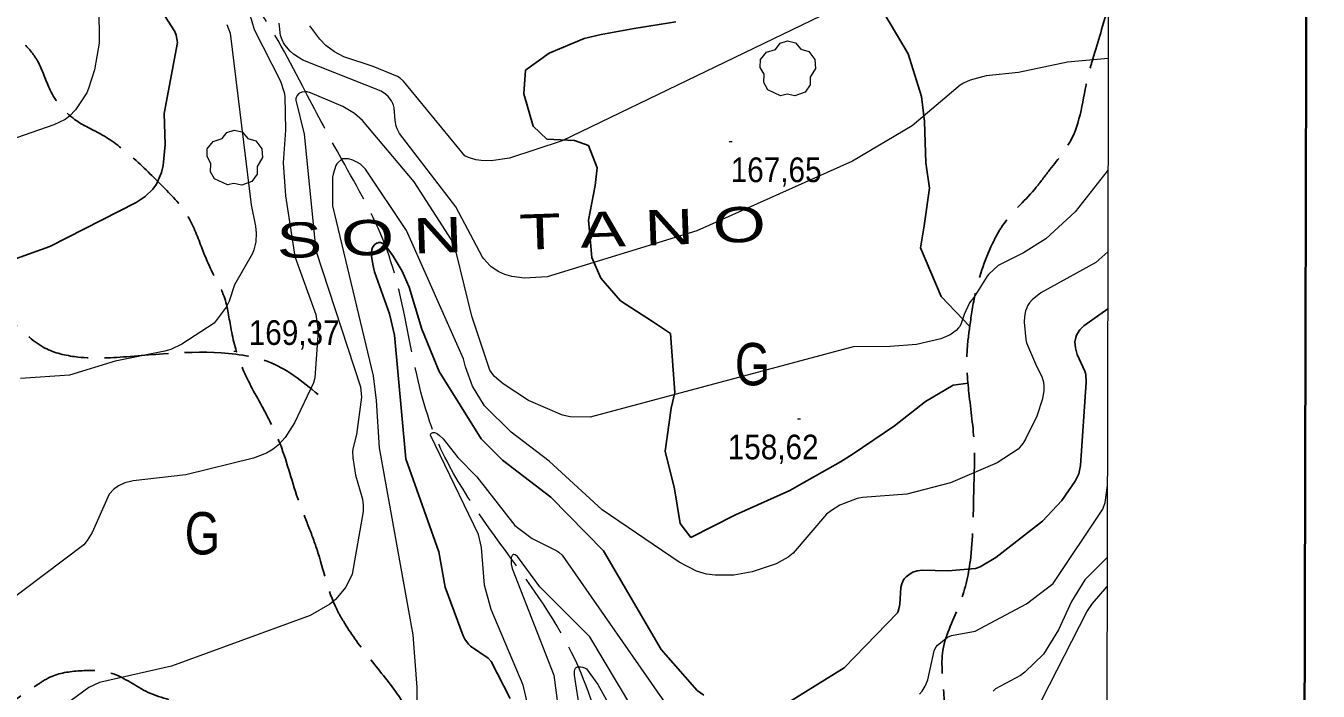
# Model space of a CAD drawing. Extents: x 480269 to 484877, y 4383588 to 4386804.
# Drawn here: x 483718.1 to 484176.2, y 4384527.7 to 4384763.4 of the extents above; entities that cross this region are included whole.
import ezdxf
from ezdxf.enums import TextEntityAlignment as Align

# ---------------------------------------------------------------- set-up
doc = ezdxf.new("R2010")
doc.units = 0
doc.header["$LTSCALE"] = 3.8
doc.linetypes.add('LONG_DASHED', pattern=[7.5, 6, -1.5])
for name, color, linetype, lineweight in [('1', 7, 'Continuous', 13), ('15', 7, 'LONG_DASHED', 13), ('25', 7, 'LONG_DASHED', 25), ('29', 7, 'Continuous', 13), ('38', 7, 'Continuous', 25), ('7', 7, 'Continuous', 13), ('8', 7, 'Continuous', 25), ('9', 7, 'Continuous', 13)]:
    doc.layers.add(name, color=color, linetype=linetype, lineweight=lineweight)
doc.layers.add('31', color=7, linetype='Continuous')
doc.layers.add('5', color=7, linetype='Continuous')

msp = doc.modelspace()

# ---------------------------------------------------------------- linework, layer by layer
at = {"layer": '1', "lineweight": 35}
msp.add_lwpolyline([(480458.83, 4386528.21), (484176.23, 4386519.28), (484170.33, 4384064.28), (480452.93, 4384073.22)], close=True, dxfattribs=at)
at = {"layer": '1'}
msp.add_lwpolyline([(480529.1, 4386456.6), (484105.5, 4386448.1), (484100.5, 4384135.8), (480523.1, 4384144.4)], close=True, dxfattribs=at)
at = {"layer": '15'}
for points in [[(483817.17, 4384740.02), (483798.88, 4384771.42), (483762.56, 4384806.49), (483732.22, 4384827.57), (483696.08, 4384844.72)], [(483964.52, 4384417.8), (483951.06, 4384448.68), (483926.78, 4384499.37), (483913.95, 4384536.31), (483890.04, 4384574.77), (483862.67, 4384619.38), (483845.39, 4384685.86), (483830.06, 4384716.05), (483817.17, 4384740.02)]]:
    msp.add_spline(points, degree=3, dxfattribs=at)
at = {"layer": '25'}
for points in [[(484052.71, 4384656.84), (484042.59, 4384667.53), (484035.25, 4384684.75), (484036.54, 4384692.52), (484038.47, 4384705.9), (484037.15, 4384714.85), (484036.72, 4384729.46), (484035.64, 4384738.32), (484030.82, 4384753.4), (484022.3, 4384768.02)], [(483948.56, 4384764.75), (483933.76, 4384762.46), (483922.03, 4384760.31), (483916.03, 4384758.92), (483903.59, 4384753.68), (483895.26, 4384747.67), (483894.62, 4384739.33), (483897.9, 4384727.78), (483902.72, 4384723.22), (483912.58, 4384722.72), (483917.55, 4384720.98), (483920.59, 4384713.04), (483919.87, 4384706.79), (483917.55, 4384694.5), (483918.71, 4384681.24), (483921.92, 4384674), (483928.86, 4384665.9), (483940.22, 4384658.58), (483946.6, 4384654.36), (483948.2, 4384633.42), (483946.88, 4384627.92), (483944.73, 4384612.68), (483948.03, 4384599.34), (483950.02, 4384587.08), (483953.85, 4384582.12), (483969.62, 4384590.17), (483988.88, 4384598.69), (483993, 4384601.09), (484006.84, 4384608.91), (484011.07, 4384611.5), (484026.04, 4384621.66), (484037.02, 4384630.26), (484046.77, 4384636.11), (484052.18, 4384636.74)]]:
    msp.add_lwpolyline(points, dxfattribs=at)
at = {"layer": '29'}
for points in [[(483985.66, 4384738.6), (483981.12, 4384740.72), (483979.71, 4384743.26), (483979.81, 4384746.24), (483978.44, 4384748.65), (483978.48, 4384751.4), (483980.64, 4384754), (483983.83, 4384755), (483985.48, 4384757.19), (483988.05, 4384758.02), (483990.91, 4384757.37), (483992.86, 4384755.1), (483995.67, 4384754.28), (483997.8, 4384751.43), (483998.04, 4384748.3), (483996.16, 4384745.15), (483996.16, 4384742.47), (483994.34, 4384739.86), (483990.72, 4384738.52), (483987.95, 4384739.15)], [(483789.53, 4384707), (483784.99, 4384709.12), (483783.58, 4384711.66), (483783.68, 4384714.64), (483782.31, 4384717.05), (483782.35, 4384719.8), (483784.51, 4384722.4), (483787.7, 4384723.4), (483789.35, 4384725.59), (483791.92, 4384726.42), (483794.78, 4384725.77), (483796.73, 4384723.5), (483799.54, 4384722.68), (483801.67, 4384719.83), (483801.91, 4384716.7), (483800.03, 4384713.55), (483800.03, 4384710.87), (483798.21, 4384708.26), (483794.59, 4384706.92), (483791.82, 4384707.55)]]:
    msp.add_lwpolyline(points, close=True, dxfattribs=at)
at = {"layer": '38', "linetype": 'LONG_DASHED'}
for points in [[(483630.55, 4384824.91), (483636.67, 4384823.04), (483647.8, 4384815.65), (483659.49, 4384808.02), (483669.46, 4384799.03), (483677.4, 4384792.5), (483686.57, 4384785.76), (483694.21, 4384781.77), (483697.85, 4384775), (483701.89, 4384765.99), (483713.99, 4384759.46), (483720.08, 4384754.07), (483722.3, 4384750.73), (483726.69, 4384740.6), (483735.34, 4384730.23), (483745.24, 4384724.66), (483755.7, 4384716.89), (483766.87, 4384706.21), (483775.61, 4384695.76), (483780.58, 4384684.36), (483784.92, 4384674.57), (483788.07, 4384668.16), (483790.72, 4384656.48), (483794.48, 4384642.98), (483801.73, 4384628.65), (483807.81, 4384616.26), (483814.49, 4384595.88), (483817.97, 4384586.77), (483821.31, 4384577.73), (483828.27, 4384556.68), (483830.63, 4384552.43), (483839.15, 4384540.29), (483849.19, 4384527.47), (483854.55, 4384516.99), (483854.57, 4384503.31), (483858.58, 4384485.24), (483860, 4384480.77), (483858.75, 4384475.92), (483855.75, 4384465.23), (483853.59, 4384460.21)], [(483821.69, 4384632.75), (483803.85, 4384644.46), (483795.02, 4384646.66), (483753.83, 4384646.14), (483735.31, 4384646.17), (483724.2, 4384649.55), (483713.5, 4384658.3), (483701.34, 4384667.86), (483690.16, 4384675.49), (483675.72, 4384682.21), (483664.26, 4384684.01), (483654.95, 4384688.7), (483647.22, 4384695.11), (483638.12, 4384707.86), (483629.26, 4384717.27), (483613.96, 4384721.54), (483607.24, 4384726.23), (483600.3, 4384742.09), (483597.93, 4384749.68), (483591.47, 4384763.14), (483580.67, 4384786.27)], [(484101.87, 4384770.19), (484096.36, 4384751.7), (484094.97, 4384746.88), (484088.81, 4384723.34), (484080.61, 4384711.76), (484075.67, 4384705.43), (484064.25, 4384692.48), (484061.31, 4384687.35), (484054.68, 4384668.51), (484052.73, 4384657.07), (484051.76, 4384647.87), (484052.53, 4384632.2), (484054.35, 4384613.73), (484054.14, 4384599.58), (484053.06, 4384575.11), (484049.26, 4384558.84), (484043.19, 4384542.11), (484043.55, 4384526.23), (484044.36, 4384511.37), (484046.51, 4384505.52), (484056.91, 4384510.58), (484068.46, 4384519.98), (484078.24, 4384515.89), (484084.6, 4384512.15), (484092.87, 4384512.77), (484097.03, 4384516.12), (484099.42, 4384517.49), (484101.33, 4384518.38)], [(483852.52, 4384513.7), (483844.09, 4384512.79), (483815.96, 4384514.71), (483800.46, 4384514.91), (483788.76, 4384517.31), (483776.54, 4384522.43), (483761.45, 4384527.24), (483748.65, 4384533.93), (483737.27, 4384534.86), (483726.61, 4384532.59), (483722.64, 4384530.26), (483703.26, 4384516.83), (483692.56, 4384509.07), (483683.45, 4384502.19), (483672.98, 4384494.76), (483666.73, 4384489.63), (483651.71, 4384474.57), (483643.56, 4384462.42), (483641.02, 4384458.57), (483637.4, 4384448.5), (483638.64, 4384435.5), (483639.92, 4384424.51), (483640.89, 4384412.02), (483642.91, 4384398.41), (483644.47, 4384384.79), (483644.72, 4384375.06), (483643.89, 4384364.93), (483643.04, 4384357.91), (483644.22, 4384342.93), (483645.27, 4384335.99), (483647.43, 4384328.24), (483652.9, 4384313.23), (483656.85, 4384300.11), (483661.01, 4384286.6), (483669.9, 4384260.57), (483674.65, 4384245.24), (483685.34, 4384214.18), (483689.39, 4384200.81), (483694.76, 4384183.71), (483700.22, 4384169.71)]]:
    msp.add_spline(points, degree=3, dxfattribs=at)
at = {"layer": '7'}
for p, q in [((483967.46, 4384722.36), (483968.46, 4384722.36)), ((483791.85, 4384648.11), (483792.85, 4384648.11)), ((483991.66, 4384624.16), (483992.66, 4384624.16))]:
    msp.add_line(p, q, dxfattribs=at)
at = {"layer": '8'}
for points in [[(483705.37, 4384677.68), (483726.51, 4384685.18), (483757.15, 4384700.83), (483760.34, 4384702.96), (483763.03, 4384705.45), (483764.35, 4384707.26), (483766.1, 4384711.4), (483766.71, 4384713.88), (483767.47, 4384721.33), (483767.07, 4384732.34), (483771.79, 4384757.45), (483771.41, 4384760.07), (483770.87, 4384761.34), (483736.5, 4384814.71)], [(483889.74, 4384525.11), (483883.03, 4384538.13), (483882.01, 4384539.34), (483875.67, 4384543.64), (483875.01, 4384544.33), (483873.7, 4384546.12), (483873.12, 4384547.25), (483866.7, 4384564.52), (483864.42, 4384577), (483852.76, 4384610.02), (483848.75, 4384653.83), (483847.02, 4384661.32), (483841.71, 4384676.19), (483841.71, 4384676.2), (483841.29, 4384677.77), (483841.29, 4384677.78), (483840.82, 4384680.26), (483840.82, 4384680.27), (483840.66, 4384681.82), (483840.67, 4384681.84), (483840.67, 4384681.85), (483840.64, 4384683.08), (483840.75, 4384684.15), (483840.96, 4384684.87), (483841.15, 4384685.22), (483841.64, 4384685.77), (483842.34, 4384686.32), (483842.58, 4384686.43), (483843.26, 4384686.57), (483843.62, 4384686.62), (483843.81, 4384686.6), (483844.73, 4384686.28), (483844.94, 4384686.14), (483845.02, 4384686.06), (483846.17, 4384684.77), (483848.32, 4384681.81), (483848.34, 4384681.8), (483851.5, 4384676.42), (483853.98, 4384670.73), (483858.46, 4384655.88), (483864.57, 4384640.89), (483879.48, 4384617.06), (483887.09, 4384609.45), (483904.16, 4384596.35), (483922.89, 4384577.41), (483943.3, 4384542.36), (483956.04, 4384527.9), (483958.4, 4384526.21)], [(484090.58, 4384653.83), (484090.88, 4384654.41), (484091.74, 4384655.64), (484093.17, 4384657.11), (484101.64, 4384663.08)], [(483984.23, 4384521.09), (484008.16, 4384535.94), (484027.07, 4384555.36), (484027.36, 4384555.98), (484027.74, 4384557.24), (484027.94, 4384558.44), (484028.32, 4384564.36), (484028.64, 4384565.66), (484029.2, 4384567.04), (484029.26, 4384567.13), (484029.57, 4384567.54), (484030.16, 4384568.17), (484031.55, 4384569.25), (484032.55, 4384569.77), (484034.06, 4384570.25), (484035.84, 4384570.51), (484045.06, 4384570.33), (484054.77, 4384571.06), (484056.38, 4384571.66), (484061.99, 4384574.96), (484078.53, 4384587.85), (484085.34, 4384595.22), (484090.08, 4384602.02), (484091.33, 4384604.67), (484092, 4384607.59), (484094.03, 4384637.09), (484093.83, 4384639.84), (484093.52, 4384640.97), (484090.79, 4384646.93), (484090.21, 4384649.31), (484089.95, 4384651.47), (484090.28, 4384653.01), (484090.58, 4384653.83)]]:
    msp.add_lwpolyline(points, dxfattribs=at)
at = {"layer": '9'}
msp.add_line((484101.5, 4384600.53), (484101.5, 4384600.55), dxfattribs=at)
for points in [[(483743.98, 4384770.29), (483744.03, 4384757.27), (483742.44, 4384747.77), (483740.33, 4384741.14), (483739.66, 4384739.59), (483735.69, 4384733.67), (483733.54, 4384731.33), (483732.03, 4384730.21), (483727.98, 4384728.24), (483678, 4384710.97)], [(484010.11, 4384771.8), (483908.21, 4384722.62), (483889.53, 4384716.5), (483883, 4384715.59), (483879.54, 4384715.66), (483877.6, 4384715.93), (483874.95, 4384716.76), (483873.75, 4384717.35), (483851.98, 4384743.75), (483850.72, 4384744.81), (483849.84, 4384745.41), (483841.17, 4384749), (483830.84, 4384752.43), (483827.44, 4384754.19), (483824.47, 4384756.37), (483822.24, 4384758.7), (483818.72, 4384763.43)], [(483797.3, 4384767.73), (483799.01, 4384762.12), (483808.4, 4384743.73), (483809.65, 4384739.73), (483809.87, 4384738.49), (483810.07, 4384726.36), (483809.31, 4384714.79), (483810.08, 4384703.11), (483813.37, 4384681.6), (483820.91, 4384661.1), (483821.73, 4384655.3), (483820.46, 4384638.7), (483820.06, 4384636.87), (483813.35, 4384622.68), (483810.02, 4384617.58), (483807.52, 4384614.82), (483805.77, 4384613.41), (483803.35, 4384612.02), (483798.73, 4384610.18), (483774.8, 4384604.3), (483756.11, 4384602.22), (483753.14, 4384601.45), (483750.95, 4384600.39), (483749.13, 4384599.05), (483747.72, 4384597.61), (483747.61, 4384597.48), (483741.55, 4384583.81), (483739.84, 4384581.01), (483738.67, 4384579.45), (483682.19, 4384537.1)], [(483789.35, 4384763.84), (483790.52, 4384760.73), (483797.89, 4384699.92), (483799.47, 4384692.38), (483799.76, 4384689.87), (483799.61, 4384686.79), (483798.93, 4384683.96), (483798.45, 4384682.73)], [(484101.83, 4384751.81), (484087.42, 4384750.48), (484069.95, 4384746.89), (484058.53, 4384745.68), (484052.81, 4384744.11), (484050.47, 4384743.06), (484049.34, 4384742.36), (484032.28, 4384727.91), (484011.08, 4384715.38), (483955.94, 4384690.75), (483902.9, 4384674.39), (483894.82, 4384674.02), (483890.4, 4384674.56), (483887.83, 4384675.28), (483885.71, 4384676.16), (483883.05, 4384677.98), (483882.53, 4384678.43), (483880.39, 4384680.87), (483880, 4384681.42), (483870.51, 4384699.27), (483850.48, 4384725.17), (483849.67, 4384726.84), (483849.32, 4384727.88), (483848.99, 4384729.81), (483848.69, 4384734.37), (483848.44, 4384735.3), (483848.21, 4384735.87), (483847.64, 4384736.85), (483846.5, 4384738.32), (483845.6, 4384739.16), (483844.03, 4384740.19), (483816.31, 4384751.25), (483812.95, 4384753.37), (483811.74, 4384754.44), (483809.87, 4384756.61), (483809.41, 4384757.31), (483808.88, 4384758.36), (483808.34, 4384759.99), (483807.87, 4384764.28)], [(483830.5, 4384734.75), (483818.98, 4384739.6), (483817.74, 4384739.95), (483816.84, 4384739.97), (483815.85, 4384739.83), (483815.11, 4384739.55), (483814.93, 4384739.44), (483814.76, 4384739.3), (483814.26, 4384738.68), (483813.93, 4384737.98), (483813.83, 4384737.63), (483813.81, 4384737.05), (483816.69, 4384724.94), (483820.91, 4384683.79), (483836.75, 4384635.45), (483837.08, 4384631.84), (483835.25, 4384618.57), (483834.08, 4384614.02), (483833.9, 4384612.7), (483833.94, 4384610.3), (483834.99, 4384604.23), (483837.44, 4384595.66), (483837.66, 4384593.58), (483837.62, 4384591.35), (483833.78, 4384569.07), (483831.45, 4384564.51), (483827.8, 4384560.18), (483825.86, 4384558.44), (483818.84, 4384554.48), (483769.68, 4384536.5), (483744.19, 4384530.71), (483740.4, 4384528.96), (483707.1, 4384504.48)], [(484101.75, 4384712.35), (484090.07, 4384697.5), (484079.74, 4384687.88), (484071.76, 4384683), (484062.76, 4384678.45), (484059.46, 4384675.37), (484058.85, 4384674.64), (484054.11, 4384667.15), (484052.61, 4384665.2), (484050.76, 4384661.09), (484049.52, 4384657.54), (484049.1, 4384656.79), (484048.74, 4384656.32), (484047.87, 4384655.47), (484045.71, 4384653.89), (484042.4, 4384652.43), (484033.85, 4384650.48), (484024.51, 4384649.78), (484011.36, 4384649.66), (483918.12, 4384624.71), (483911.08, 4384624.86), (483908.35, 4384625.38), (483896.31, 4384630.68), (483887.27, 4384636.55), (483884.25, 4384639.19), (483883.75, 4384639.72), (483882.6, 4384641.39), (483876.18, 4384660.47), (483870.71, 4384682.67), (483868.95, 4384687.53), (483855.79, 4384708.08), (483837.4, 4384729.83), (483834.58, 4384732.26), (483830.5, 4384734.75)], [(483852.99, 4384690.9), (483838.49, 4384712.62), (483836.65, 4384714.31), (483835.67, 4384714.98), (483833.97, 4384715.79), (483832.43, 4384716.29), (483830.23, 4384716.25), (483828.64, 4384714.79), (483828.36, 4384714.46), (483828.02, 4384713.92), (483826.99, 4384710.84), (483826.78, 4384709.78), (483826.81, 4384699.61), (483841.22, 4384639.36), (483842.26, 4384630.6), (483843.35, 4384613.86), (483855.29, 4384547.62), (483856.72, 4384528.91), (483856.63, 4384522.26)], [(484101.68, 4384683.25), (484097.44, 4384679.5), (484077.87, 4384668.73), (484074.87, 4384666.25), (484073.89, 4384665.18), (484073.23, 4384664.16), (484072.89, 4384663.48), (484072.5, 4384662.36), (484072.11, 4384660.36), (484071.96, 4384658.37), (484072.6, 4384652.29), (484072.86, 4384651.08), (484076.43, 4384642.81), (484078.24, 4384639.09), (484078.82, 4384637.15), (484078.98, 4384635.6), (484078.95, 4384634.21), (484078.5, 4384631.27), (484076.55, 4384625.13), (484072.5, 4384616.9), (484071.58, 4384615.44), (484070.5, 4384614.1), (484069.86, 4384613.45), (484062.42, 4384608.58), (484045.84, 4384601.49), (484030.45, 4384597.41), (484014.72, 4384596.31), (484012.77, 4384595.92), (484006.7, 4384593.57), (484003.64, 4384591.72), (484001.9, 4384590.31), (483990.16, 4384576.59), (483988.37, 4384575.14), (483984.04, 4384572.79), (483975.59, 4384569.94), (483969.06, 4384568.73), (483962.48, 4384568.78), (483959.37, 4384569.15), (483955.87, 4384570.17), (483949.73, 4384573.32), (483922.35, 4384591.89), (483903.61, 4384609.16), (483890.08, 4384619.46), (483880.69, 4384628.73), (483876.39, 4384635.76), (483873.97, 4384642.59), (483873.27, 4384645.34), (483852.99, 4384690.9)], [(483798.45, 4384682.73), (483791.98, 4384671.57), (483790.19, 4384665.81), (483789.04, 4384663.7), (483784.79, 4384658.09), (483773.35, 4384650.57), (483769.43, 4384648.74), (483767.35, 4384648.06), (483749.75, 4384644.61), (483733.5, 4384639.61), (483716.19, 4384638.44)], [(483899.25, 4384509.41), (483894.37, 4384529.73), (483882.98, 4384556.64), (483880.69, 4384565.26), (483879.56, 4384578.61), (483878.56, 4384583.14), (483861.5, 4384618.3), (483861.64, 4384618.85), (483861.72, 4384618.97), (483861.82, 4384619.07), (483862.33, 4384619.3), (483862.96, 4384619.3), (483863.33, 4384619.21), (483864.04, 4384618.85), (483864.77, 4384618.29), (483866, 4384617.09), (483871.18, 4384610.49), (483877.93, 4384603.6), (483891.37, 4384586.39), (483897.56, 4384581.76), (483906.29, 4384577.39), (483906.97, 4384576.9), (483908.19, 4384575.81), (483946.43, 4384521.06)], [(484034.85, 4384526.56), (484035.8, 4384527.67), (484036.88, 4384529.4), (484037.83, 4384531.62), (484040.04, 4384541.96), (484040.29, 4384542.54), (484040.77, 4384543.37), (484041.27, 4384543.96), (484041.69, 4384544.36), (484044.86, 4384546.79), (484045.38, 4384547.06), (484046.27, 4384547.39), (484054.66, 4384548.88), (484072.85, 4384558.65), (484082.3, 4384565.81), (484099.84, 4384592.19), (484100.71, 4384594.45), (484101.5, 4384600.53)], [(483932.94, 4384521.94), (483918.04, 4384546.9), (483900.34, 4384564.58), (483892.37, 4384575.35), (483892.35, 4384575.36), (483891.6, 4384575.9), (483891.09, 4384576.11), (483890.97, 4384576.11), (483890.85, 4384576.08), (483890.49, 4384575.74), (483890.08, 4384575.04), (483890.18, 4384572.67), (483890.45, 4384571.16), (483905.23, 4384533.37), (483910.64, 4384492.1)], [(484101.45, 4384574.96), (484093.55, 4384567.14), (484088.75, 4384559.47), (484084.22, 4384549.37), (484078.83, 4384540.82), (484072.29, 4384534.36), (484070.74, 4384533.2), (484061.89, 4384528.48), (484060.96, 4384527.64)], [(484070.29, 4384509.13), (484094.2, 4384555.78), (484096.21, 4384558.73), (484101.43, 4384564.78)], [(483922.57, 4384468.39), (483912.57, 4384533.33), (483912.53, 4384534.19), (483912.56, 4384534.61), (483912.69, 4384535.28), (483912.95, 4384535.79), (483913.05, 4384535.9), (483913.17, 4384536), (483913.7, 4384536.24), (483914.33, 4384536.32), (483914.7, 4384536.31), (483915.42, 4384536.19), (483916.08, 4384535.96), (483916.38, 4384535.82), (483916.82, 4384535.51), (483920.9, 4384529.98), (483936.86, 4384501.27)]]:
    msp.add_lwpolyline(points, dxfattribs=at)

# ---------------------------------------------------------------- texts
at = {"layer": '31', "width": 0.8}
for p in [(483975.7, 4384636), (483780.65, 4384576.09)]:
    msp.add_text('G', height=15, dxfattribs=at).set_placement(p, align=Align.CENTER)
at = {"layer": '5', "width": 1.45}
msp.add_text('S O N   T A N O', height=12.49, rotation=2, dxfattribs=at).set_placement((483807.15, 4384680.97))
at = {"layer": '7', "width": 0.9}
for s, p in [('167,65', (483967.96, 4384707.99)), ('169,37', (483797.09, 4384650.32)), ('158,62', (483966.91, 4384609.79))]:
    msp.add_text(s, height=8.75, dxfattribs=at).set_placement(p)

doc.saveas('drawing.dxf')
